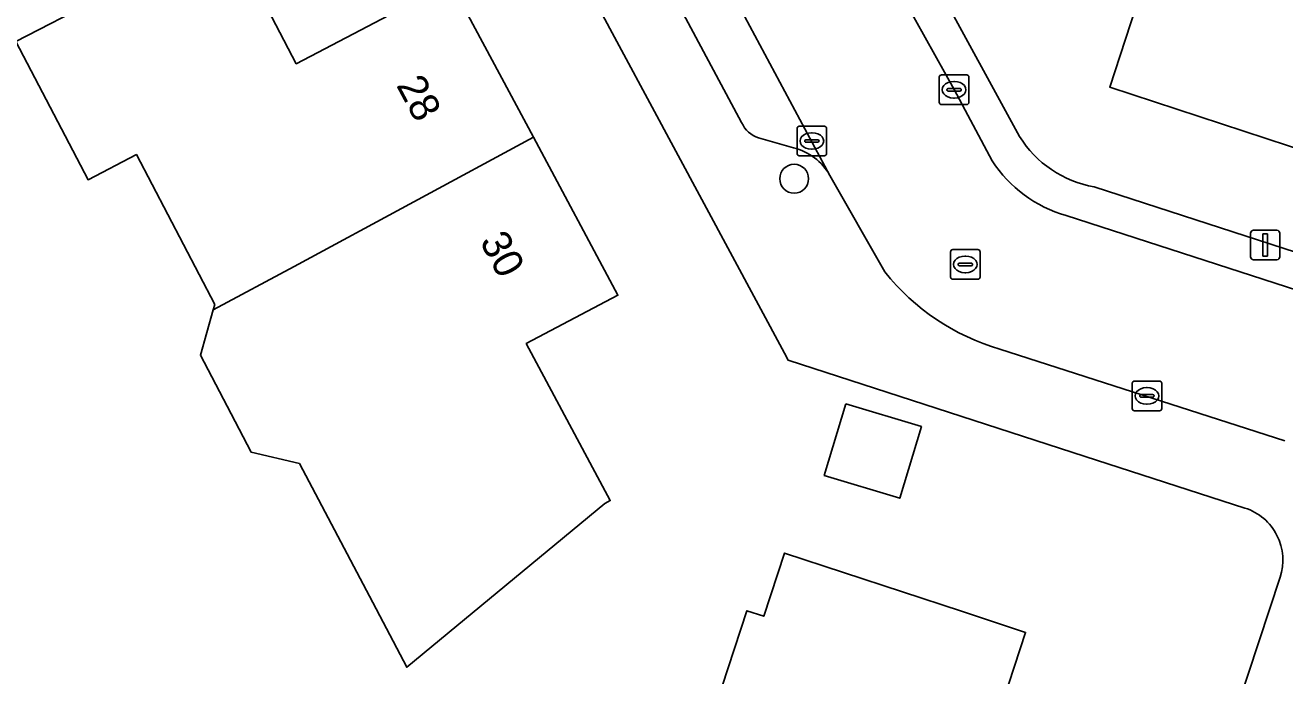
# Model space of a CAD drawing. Extents: x 157793 to 159380, y 380877 to 382313.
# Drawn here: x 159080.05 to 159122.7, y 381947.63 to 381969.65 of the extents above; entities that cross this region are included whole.
import ezdxf

# ---------------------------------------------------------------- set-up
doc = ezdxf.new("R2010")
doc.units = 0
for name, color, linetype in [('IMGEO_Boom', 7, 'Continuous'), ('IMGEO_Erf', 7, 'Continuous'), ('IMGEO_Kolk', 7, 'Continuous'), ('IMGEO_Lichtmast', 7, 'Continuous'), ('IMGEO_Muur', 7, 'Continuous'), ('IMGEO_Pand', 7, 'Continuous'), ('IMGEO_Pand_nummerreeks', 7, 'Continuous'), ('IMGEO_Parkeervlak_open', 7, 'Continuous'), ('IMGEO_Rijbaan_lokaal_open', 7, 'Continuous'), ('IMGEO_Rioolput', 7, 'Continuous'), ('IMGEO_Voetpad_open', 7, 'Continuous')]:
    doc.layers.add(name, color=color, linetype=linetype)

msp = doc.modelspace()

# ---------------------------------------------------------------- linework, layer by layer
at = {"layer": 'IMGEO_Boom'}
msp.add_circle((159106.089, 381964.456), 0.489, dxfattribs=at)
at = {"layer": 'IMGEO_Erf'}
for points in [[(159116.251, 381964.18), (159132.906, 381958.778), (159134.507, 381958.259), (159137.309, 381966.739), (159128.957, 381969.496), (159129.145, 381970.073), (159127.84, 381970.498), (159125.856, 381964.573), (159116.773, 381967.556), (159118.721, 381973.513), (159116.636, 381974.201), (159117.747, 381977.609), (159119.83, 381976.929), (159121.714, 381982.525), (159119.606, 381983.214), (159120.726, 381986.608), (159122.824, 381985.96), (159124.653, 381991.572), (159122.586, 381992.246), (159123.705, 381995.642), (159125.795, 381994.99), (159127.46, 382000)], [(159121.353, 381953.308), (159115.947, 381955.051), (159105.891, 381958.31), (159105.767, 381958.55), (159095.678, 381977.293), (159091.179, 381985.638), (159089.232, 381989.25), (159083.846, 381986.356), (159084.283, 381985.542), (159081.458, 381984.024), (159080.033, 381986.675)], [(159110.957, 381970.959), (159113.718, 381965.889)], [(159102.375, 381943.379), (159104.49, 381949.832), (159105.06, 381949.645), (159105.761, 381951.783), (159111.75, 381949.813), (159113.922, 381949.098), (159112.972, 381946.199)], [(159096.489, 381871.982), (159122.543, 381950.964)]]:
    msp.add_lwpolyline(points, dxfattribs=at)
for points in [[(159091.821, 381950.114), (159089.337, 381954.82), (159087.703, 381955.201), (159086.89, 381956.756), (159085.987, 381958.484), (159086.416, 381960.015), (159086.469, 381960.202), (159083.817, 381965.276), (159082.185, 381964.423), (159079.742, 381969.099), (159082.457, 381970.517), (159086.888, 381972.832), (159089.229, 381968.349), (159092.609, 381970.115), (159094.47, 381971.087), (159097.261, 381965.864), (159100.12, 381960.514), (159097.016, 381958.877), (159099.86, 381953.561), (159099.68, 381953.464), (159092.972, 381947.918), (159092.171, 381949.444)], [(159107.841, 381956.837), (159110.399, 381956.064), (159109.666, 381953.637), (159107.107, 381954.41)]]:
    msp.add_lwpolyline(points, close=True, dxfattribs=at)
for centre, radius, start, end in [((159116.899, 381967.872), 3.749, 211.9401, 260.0453), ((159120.781, 381951.543), 1.855, 341.7954, 72.0365)]:
    msp.add_arc(centre, radius, start, end, dxfattribs=at)
at = {"layer": 'IMGEO_Kolk'}
for p, q in [((159111.003, 381967.043), (159111.003, 381967.895)), ((159111.078, 381967.969), (159111.93, 381967.969)), ((159112.004, 381967.895), (159112.004, 381967.043)), ((159111.262, 381967.463), (159111.262, 381967.475)), ((159111.305, 381967.512), (159111.703, 381967.512)), ((159111.491, 381967.749), (159111.516, 381967.749)), ((159111.746, 381967.475), (159111.746, 381967.463)), ((159111.7, 381967.426), (159111.302, 381967.426)), ((159111.514, 381967.189), (159111.489, 381967.189)), ((159111.93, 381966.969), (159111.078, 381966.969)), ((159106.262, 381966.234), (159107.114, 381966.234)), ((159106.187, 381965.308), (159106.187, 381966.16)), ((159106.446, 381965.728), (159106.446, 381965.74)), ((159106.489, 381965.777), (159106.887, 381965.777)), ((159106.675, 381966.014), (159106.7, 381966.014)), ((159106.93, 381965.74), (159106.93, 381965.728)), ((159107.188, 381966.16), (159107.188, 381965.308)), ((159106.884, 381965.691), (159106.486, 381965.691)), ((159106.698, 381965.454), (159106.673, 381965.454)), ((159107.114, 381965.234), (159106.262, 381965.234)), ((159117.532, 381956.678), (159117.532, 381957.53)), ((159117.607, 381957.604), (159118.459, 381957.604)), ((159118.02, 381957.384), (159118.045, 381957.384)), ((159118.533, 381957.53), (159118.533, 381956.678)), ((159117.791, 381957.098), (159117.791, 381957.11)), ((159118.229, 381957.061), (159117.831, 381957.061)), ((159117.834, 381957.147), (159118.232, 381957.147)), ((159118.043, 381956.824), (159118.018, 381956.824)), ((159118.275, 381957.11), (159118.275, 381957.098)), ((159118.459, 381956.604), (159117.607, 381956.604))]:
    msp.add_line(p, q, dxfattribs=at)
for points in [[(159111.003, 381967.043), (159111.003, 381967.895)], [(159111.078, 381967.969), (159111.93, 381967.969)], [(159112.004, 381967.895), (159112.004, 381967.043)], [(159111.93, 381966.969), (159111.078, 381966.969)], [(159106.262, 381966.234), (159107.114, 381966.234)], [(159106.187, 381965.308), (159106.187, 381966.16)], [(159107.188, 381966.16), (159107.188, 381965.308)], [(159107.114, 381965.234), (159106.262, 381965.234)], [(159117.532, 381956.678), (159117.532, 381957.53)], [(159117.607, 381957.604), (159118.459, 381957.604)], [(159118.533, 381957.53), (159118.533, 381956.678)], [(159118.459, 381956.604), (159117.607, 381956.604)]]:
    msp.add_lwpolyline(points, dxfattribs=at)
for centre, radius, start, end in [((159111.08, 381967.893), 0.0765, 91.552, 178.448), ((159111.08, 381967.893), 0.0765, 91.552, 178.448), ((159111.928, 381967.893), 0.0765, 1.552, 88.448), ((159111.928, 381967.893), 0.0765, 1.552, 88.448), ((159111.302, 381967.472), 0.0403, 85.8775, 175.7526), ((159111.299, 381967.462), 0.0366, 178.938, 274.7102), ((159111.703, 381967.469), 0.043, 264.8664, 352.4533), ((159111.707, 381967.474), 0.0386, 1.7309, 96.639), ((159111.08, 381967.045), 0.0765, 181.552, 268.448), ((159111.08, 381967.045), 0.0765, 181.552, 268.448), ((159111.928, 381967.045), 0.0765, 271.552, 358.448), ((159111.928, 381967.045), 0.0765, 271.552, 358.448), ((159106.264, 381966.158), 0.0765, 91.552, 178.448), ((159106.264, 381966.158), 0.0765, 91.552, 178.448), ((159107.112, 381966.158), 0.0765, 1.552, 88.448), ((159107.112, 381966.158), 0.0765, 1.552, 88.448), ((159106.486, 381965.737), 0.0403, 85.8775, 175.7526), ((159106.891, 381965.739), 0.0386, 1.7309, 96.639), ((159106.483, 381965.727), 0.0366, 178.938, 274.7102), ((159106.887, 381965.734), 0.043, 264.8664, 352.4533), ((159106.264, 381965.31), 0.0765, 181.552, 268.448), ((159106.264, 381965.31), 0.0765, 181.552, 268.448), ((159107.112, 381965.31), 0.0765, 271.552, 358.448), ((159107.112, 381965.31), 0.0765, 271.552, 358.448), ((159117.609, 381957.528), 0.0765, 91.552, 178.448), ((159117.609, 381957.528), 0.0765, 91.552, 178.448), ((159118.457, 381957.528), 0.0765, 1.552, 88.448), ((159118.457, 381957.528), 0.0765, 1.552, 88.448), ((159117.831, 381957.107), 0.0403, 85.8775, 175.7526), ((159117.828, 381957.097), 0.0366, 178.938, 274.7102), ((159118.232, 381957.104), 0.043, 264.8664, 352.4533), ((159118.236, 381957.109), 0.0386, 1.7309, 96.639), ((159117.609, 381956.68), 0.0765, 181.552, 268.448), ((159117.609, 381956.68), 0.0765, 181.552, 268.448), ((159118.457, 381956.68), 0.0765, 271.552, 358.448), ((159118.457, 381956.68), 0.0765, 271.552, 358.448)]:
    msp.add_arc(centre, radius, start, end, dxfattribs=at)
for centre, major_axis, ratio, start_param, end_param in [((159111.49, 381967.469), (-0.387, 0.002), 0.722429, 4.712389, 7.853982), ((159111.515, 381967.469), (-0.39, 0.002), 0.717154, 1.570796, 4.712389), ((159106.674, 381965.734), (-0.387, 0.002), 0.722429, 4.712389, 7.853982), ((159106.699, 381965.734), (-0.39, 0.002), 0.717154, 1.570796, 4.712389), ((159118.019, 381957.104), (-0.387, 0.002), 0.722429, 4.712389, 7.853982), ((159118.044, 381957.104), (-0.39, 0.002), 0.717154, 1.570796, 4.712389)]:
    msp.add_ellipse(centre, major_axis=major_axis, ratio=ratio, start_param=start_param, end_param=end_param, dxfattribs=at)
at = {"layer": 'IMGEO_Lichtmast'}
for p, q in [((159121.542, 381961.813), (159121.542, 381962.613)), ((159121.542, 381962.613), (159121.542, 381961.813)), ((159121.642, 381962.713), (159122.432, 381962.713)), ((159122.432, 381962.713), (159121.642, 381962.713)), ((159122.532, 381962.613), (159122.532, 381961.813)), ((159122.532, 381961.813), (159122.532, 381962.613)), ((159122.432, 381961.713), (159121.642, 381961.713)), ((159121.642, 381961.713), (159122.432, 381961.713))]:
    msp.add_line(p, q, dxfattribs=at)
msp.add_lwpolyline([(159121.962, 381962.588), (159122.112, 381962.588), (159122.112, 381961.838), (159121.962, 381961.838), (159121.962, 381962.588)], dxfattribs=at)
for centre, start, end in [((159121.642, 381962.613), 90, 180), ((159121.642, 381962.613), 90, 180), ((159122.432, 381962.613), 0, 90), ((159122.432, 381962.613), 360, 90), ((159121.642, 381961.813), 180, 270), ((159121.642, 381961.813), 180, 270), ((159122.432, 381961.813), 270, 0), ((159122.432, 381961.813), 270, 0)]:
    msp.add_arc(centre, 0.1, start, end, dxfattribs=at)
at = {"layer": 'IMGEO_Muur'}
msp.add_lwpolyline([(159115.947, 381955.051), (159105.891, 381958.31), (159105.767, 381958.55)], dxfattribs=at)
at = {"layer": 'IMGEO_Pand'}
for points in [[(159128.969, 381973.904), (159128.89, 381973.76), (159119.79, 381976.77), (159119.83, 381976.929), (159117.747, 381977.609), (159116.636, 381974.201), (159118.721, 381973.513), (159116.773, 381967.556), (159125.856, 381964.573), (159127.84, 381970.498), (159129.145, 381970.073), (159128.957, 381969.496), (159137.309, 381966.739), (159138.621, 381970.706)], [(159086.416, 381960.015), (159089.16, 381961.49), (159097.261, 381965.864), (159094.47, 381971.087), (159092.609, 381970.115), (159089.229, 381968.349), (159086.888, 381972.832), (159082.457, 381970.517), (159079.742, 381969.099), (159082.185, 381964.423), (159083.817, 381965.276), (159086.469, 381960.202)], [(159097.016, 381958.877), (159100.12, 381960.514), (159097.261, 381965.864), (159089.16, 381961.49), (159086.416, 381960.015), (159085.987, 381958.484), (159086.89, 381956.756), (159087.703, 381955.201), (159089.337, 381954.82), (159091.821, 381950.114), (159092.171, 381949.444), (159092.972, 381947.918), (159099.68, 381953.464), (159099.86, 381953.561)], [(159107.841, 381956.837), (159107.107, 381954.41), (159109.666, 381953.637), (159110.399, 381956.064)], [(159114.547, 381939.361), (159116.431, 381945.065), (159112.972, 381946.199), (159113.922, 381949.098), (159111.75, 381949.813), (159105.761, 381951.783), (159105.06, 381949.645), (159104.49, 381949.832), (159102.375, 381943.379), (159102.944, 381943.191), (159105.78, 381942.26)]]:
    msp.add_lwpolyline(points, close=True, dxfattribs=at)
at = {"layer": 'IMGEO_Parkeervlak_open'}
for points in [[(159107.301, 381964.57), (159101.875, 381974.689)], [(159101.473, 381971.665), (159104.311, 381966.355)], [(159104.887, 381965.839), (159106.062, 381965.506)]]:
    msp.add_lwpolyline(points, dxfattribs=at)
for centre, radius, start, end in [((159105.173, 381966.738), 0.943, 203.9491, 252.3408), ((159105.58, 381963.58), 1.985, 29.9109, 75.9508)]:
    msp.add_arc(centre, radius, start, end, dxfattribs=at)
at = {"layer": 'IMGEO_Rijbaan_lokaal_open'}
for points in [[(159085.664, 382004.891), (159087.091, 382002.258), (159088.302, 382000), (159094.925, 381987.65), (159099.987, 381978.21), (159100.063, 381978.068), (159101.875, 381974.689), (159107.301, 381964.57), (159109.157, 381961.3)], [(159112.796, 381965.06), (159111.501, 381967.472), (159109.875, 381970.417), (159109.169, 381971.815), (159100.291, 381988.347), (159099.381, 381990.042), (159095.361, 381997.528), (159094.033, 382000)], [(159124.331, 381960.293), (159115.294, 381963.214)], [(159113.053, 381958.691), (159122.701, 381955.581)]]:
    msp.add_lwpolyline(points, dxfattribs=at)
for centre, radius, start, end in [((159116.499, 381967.458), 4.412, 212.9237, 254.1481), ((159115.218, 381966.137), 7.754, 218.5925, 253.7901)]:
    msp.add_arc(centre, radius, start, end, dxfattribs=at)
at = {"layer": 'IMGEO_Rioolput'}
for p, q in [((159111.385, 381961.129), (159111.385, 381961.981)), ((159111.46, 381962.055), (159112.312, 381962.055)), ((159112.386, 381961.981), (159112.386, 381961.129)), ((159111.644, 381961.549), (159111.644, 381961.561)), ((159112.082, 381961.512), (159111.684, 381961.512)), ((159111.687, 381961.598), (159112.085, 381961.598)), ((159111.873, 381961.835), (159111.898, 381961.835)), ((159112.128, 381961.561), (159112.128, 381961.549)), ((159112.312, 381961.055), (159111.46, 381961.055)), ((159111.896, 381961.275), (159111.871, 381961.275))]:
    msp.add_line(p, q, dxfattribs=at)
for points in [[(159111.385, 381961.129), (159111.385, 381961.981)], [(159111.46, 381962.055), (159112.312, 381962.055)], [(159112.386, 381961.981), (159112.386, 381961.129)], [(159112.312, 381961.055), (159111.46, 381961.055)]]:
    msp.add_lwpolyline(points, dxfattribs=at)
for centre, radius, start, end in [((159111.462, 381961.979), 0.0765, 91.552, 178.448), ((159111.462, 381961.979), 0.0765, 91.552, 178.448), ((159112.31, 381961.979), 0.0765, 1.552, 88.448), ((159112.31, 381961.979), 0.0765, 1.552, 88.448), ((159111.684, 381961.558), 0.0403, 85.8775, 175.7526), ((159111.681, 381961.548), 0.0366, 178.938, 274.7102), ((159112.085, 381961.555), 0.043, 264.8664, 352.4533), ((159112.089, 381961.56), 0.0386, 1.7309, 96.639), ((159111.462, 381961.131), 0.0765, 181.552, 268.448), ((159111.462, 381961.131), 0.0765, 181.552, 268.448), ((159112.31, 381961.131), 0.0765, 271.552, 358.448), ((159112.31, 381961.131), 0.0765, 271.552, 358.448)]:
    msp.add_arc(centre, radius, start, end, dxfattribs=at)
for centre, major_axis, ratio, start_param, end_param in [((159111.872, 381961.555), (-0.387, 0.002), 0.722429, 4.712389, 7.853982), ((159111.897, 381961.555), (-0.39, 0.002), 0.717154, 1.570796, 4.712389)]:
    msp.add_ellipse(centre, major_axis=major_axis, ratio=ratio, start_param=start_param, end_param=end_param, dxfattribs=at)
at = {"layer": 'IMGEO_Voetpad_open'}
for points in [[(159080.236, 382006.695), (159082.793, 382001.208), (159083.443, 382000), (159086.695, 381993.96), (159089.232, 381989.25), (159091.179, 381985.638), (159095.678, 381977.293), (159105.767, 381958.55), (159105.891, 381958.31), (159115.947, 381955.051), (159121.353, 381953.308)], [(159104.311, 381966.355), (159101.473, 381971.665)], [(159113.718, 381965.889), (159110.957, 381970.959), (159109.875, 381970.417), (159111.501, 381967.472), (159112.796, 381965.06)], [(159106.062, 381965.506), (159104.887, 381965.839)], [(159109.157, 381961.3), (159107.301, 381964.57)], [(159132.906, 381958.778), (159116.251, 381964.18)], [(159115.294, 381963.214), (159124.331, 381960.293)], [(159122.701, 381955.581), (159113.053, 381958.691)], [(159122.543, 381950.964), (159096.489, 381871.982)]]:
    msp.add_lwpolyline(points, dxfattribs=at)
for centre, radius, start, end in [((159105.173, 381966.738), 0.943, 203.9491, 252.3408), ((159116.899, 381967.872), 3.749, 211.9401, 260.0453), ((159105.58, 381963.58), 1.985, 29.9109, 75.9508), ((159116.499, 381967.458), 4.412, 212.9237, 254.1481), ((159115.218, 381966.137), 7.754, 218.5925, 253.7901), ((159120.781, 381951.543), 1.855, 341.7954, 72.0365)]:
    msp.add_arc(centre, radius, start, end, dxfattribs=at)

# ---------------------------------------------------------------- texts
at = {"layer": 'IMGEO_Pand_nummerreeks'}
for s, rotation, p in [('28', 298.1192, (159092.602, 381967.624)), ('30', 298.1206, (159095.427, 381962.336))]:
    msp.add_text(s, height=1, rotation=rotation, dxfattribs=at).set_placement(p)

doc.saveas('drawing.dxf')
